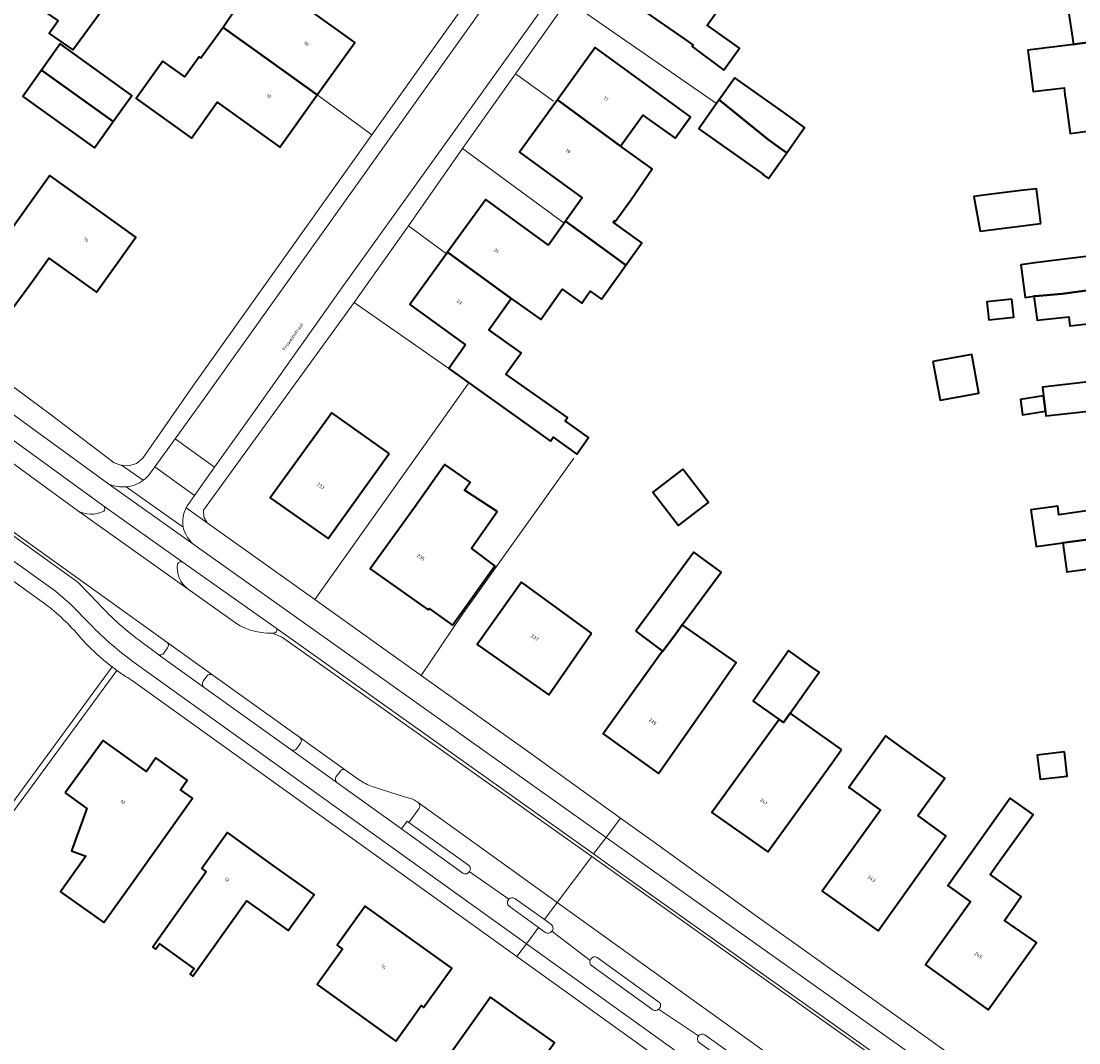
# Model space of a CAD drawing. Header units: metres. Extents: x 197700 to 204338, y 317132 to 325229.
# Tile 970 of 1056: x 198938 to 199047, y 320998 to 321103. Entities that reach past the tile are written whole.
import ezdxf
from ezdxf.enums import TextEntityAlignment as Align

# ---------------------------------------------------------------- set-up
doc = ezdxf.new("R2010")
doc.units = ezdxf.units.M
for name, color, linetype, lineweight in [('B-WE-GR-BEPLANTING_CULTUUR_BODEMBEDEKKER-GV', 90, 'Continuous', 18), ('B-WE-IE-TERREINAFSCHEIDING_KUNSTMATIG_HEKWERK-G', 20, 'IE-TERREINAFSCHEIDING-KUNSTMATIG', 18), ('B-WE-OG-BEBOUWING-GV', 7, 'Continuous', 35), ('B-WE-OG-BEBOUWING-T18', 10, 'Continuous', 18), ('B-WE-OG-TERREIN_CULTUURSCHEIDING-GV', 7, 'Continuous', 18), ('B-WE-OG-TERREIN_ERF-GV', 7, 'Continuous', 18), ('B-WE-OG-TOPOGRAFIE-T18', 10, 'Continuous', 18), ('B-WE-VH-VERHARDING_ASFALT-GV', 252, 'Continuous', 18), ('B-WE-VH-VERHARDING_BETONSTRAATSTEEN-GV', 252, 'Continuous', 18), ('B-WE-VH-VERHARDING_OPEN-GV', 252, 'Continuous', 18), ('B-WE-VH-VERHARDING_TEGEL-GV', 252, 'Continuous', 18)]:
    doc.layers.add(name, color=color, linetype=linetype, lineweight=lineweight)
doc.styles.add('NLCS-ISO-M200-T18', font='NLCS-ISO.ttf', dxfattribs={"height": 0.36})
doc.linetypes.add('IE-TERREINAFSCHEIDING-KUNSTMATIG', pattern='A,4,[82,NLCS.SHX,S=0.75,R=90,X=0,Y=0],4,-2', length=10)

msp = doc.modelspace()

# ---------------------------------------------------------------- linework, layer by layer
at = {"layer": 'B-WE-GR-BEPLANTING_CULTUUR_BODEMBEDEKKER-GV'}
for points in [[(198946.506, 321052.932), (198920.291, 321071.986), (198919.428, 321072.614), (198915.828, 321075.23), (198913.297, 321077.07), (198911.33, 321078.486)], [(198909.372, 321077.541), (198909.409, 321077.514), (198911.863, 321075.769), (198914.746, 321073.668), (198943.765, 321052.514)], [(198964.288, 321040.334), (198954.681, 321047.117)], [(198955.202, 321044.381), (198959.615, 321041.249)], [(198963.894, 321039.847), (198964.122, 321039.863)], [(198970.899, 321025.557), (198970.494, 321025.017)], [(198972.882, 321024.675), (198971.452, 321025.687)], [(198970.563, 321024.394), (198977.253, 321019.636), (198977.807, 321020.409), (198978.011, 321020.278), (198979.016, 321021.677)], [(198977.75, 321022.868), (198974.22, 321024)]]:
    msp.add_lwpolyline(points, dxfattribs=at)
for points in [[(198943.765, 321052.514, 0.2704144), (198946.483, 321052.431)], [(198946.483, 321052.431, 0.3772752), (198946.506, 321052.932)], [(198954.108, 321046.999, 0.278862), (198955.202, 321044.381)], [(198954.681, 321047.117, 0.4320999), (198954.108, 321046.999)], [(198959.615, 321041.249, 0.1870206), (198963.894, 321039.847)], [(198964.122, 321039.863, 0.6453406), (198964.288, 321040.334)], [(198971.452, 321025.687, 0.4086282), (198970.899, 321025.557)], [(198970.494, 321025.017, 0.3805497), (198970.563, 321024.394)], [(198974.22, 321024, -0.0692311), (198972.882, 321024.675)], [(198978.948, 321022.331, 0.1275316), (198977.75, 321022.868)], [(198979.016, 321021.677, 0.4440427), (198978.948, 321022.331)]]:
    msp.add_lwpolyline(points, format="xyb", dxfattribs=at)
at = {"layer": 'B-WE-IE-TERREINAFSCHEIDING_KUNSTMATIG_HEKWERK-G'}
for points in [[(198994.387, 321105.169), (199009.788, 321094.538)], [(198989.009, 321097.579), (198992.936, 321094.788)], [(198968.625, 321095.36), (198974.175, 321091.298)], [(198983.552, 321089.877), (198994.043, 321082.175)], [(198977.956, 321081.901), (198981.879, 321079.022)], [(198972.36, 321073.985), (198982.12, 321067.17)], [(198968.289, 321043.301), (198984.201, 321065.683)], [(198979.273, 321035.469), (198983.531, 321041.805), (198995.042, 321057.913)]]:
    msp.add_lwpolyline(points, dxfattribs=at)
at = {"layer": 'B-WE-OG-BEBOUWING-GV'}
for points in [[(198967.719, 321107.902), (198961.723, 321112.19), (198959.74, 321109.43), (198962.3, 321107.595), (198958.822, 321102.38), (198961.966, 321100.16), (198968.542, 321095.435), (198972.41, 321100.83), (198971.659, 321101.371), (198965.974, 321105.463)], [(199011.12, 321105.85), (199004.632, 321110.603), (199004.46, 321110.364), (199000.73, 321105.18), (199006.729, 321101.021), (199007.355, 321100.569), (199007.258, 321100.435), (199010.527, 321097.979), (199010.57, 321098.04), (199012.15, 321100.24), (199011.444, 321100.747), (199008.82, 321102.63)], [(198942.76, 321109.61), (198937.98, 321107.49), (198939.19, 321104.75), (198939.27, 321104.79), (198941.77, 321103.07), (198940.86, 321101.75), (198943.29, 321100.07), (198946.8, 321104.85), (198943.97, 321106.87)], [(199056.952, 321101.905), (199057.07, 321101.92), (199056.561, 321105.812), (199056.24, 321108.26), (199056.107, 321108.243), (199043.31, 321106.62), (199043.63, 321104.66), (199045.99, 321104.94), (199046.66, 321100.63), (199047.04, 321100.68), (199053.2, 321101.441)], [(198956.519, 321099.214), (198956.33, 321099.35), (198954.842, 321097.281), (198952.58, 321098.9), (198949.82, 321095.06), (198955.53, 321090.954), (198958.195, 321094.66), (198964.66, 321090.02), (198968.542, 321095.435), (198961.966, 321100.16), (198958.822, 321102.38)], [(199057.28, 321099.93), (199057.216, 321099.922), (199053.449, 321099.43), (199053.2, 321101.441), (199047.04, 321100.68), (199046.66, 321100.63), (199041.931, 321100.055), (199042.496, 321095.785), (199045.686, 321096.148), (199045.803, 321095.129), (199045.812, 321095.048), (199046.31, 321091.442), (199049.402, 321091.839), (199058.171, 321093.05), (199058.07, 321093.84), (199058.28, 321094.4), (199058.08, 321095.89), (199057.74, 321096.38)], [(198947.469, 321092.661), (198949.39, 321095.37), (198941.98, 321100.68), (198940.05, 321097.97)], [(198993.338, 321094.904), (198999.857, 321090.115), (199002.17, 321093.34), (199005.49, 321090.95), (199007.08, 321093.17), (198997.25, 321100.31)], [(198940.05, 321097.97), (198938.12, 321095.26), (198945.54, 321089.94), (198947.469, 321092.661)], [(199015.101, 321090.798), (199016.482, 321089.82), (199017.025, 321089.438), (199018.875, 321092.067), (199016.96, 321093.423), (199011.658, 321097.178), (199010.061, 321094.923)], [(198999.857, 321090.115), (198993.338, 321094.904), (198989.42, 321089.49), (198995.909, 321084.792), (198994.178, 321082.365), (198999.225, 321078.707), (199000.427, 321077.836), (199002.08, 321080.15), (199000, 321081.634), (198999.11, 321082.27), (198999.206, 321082.405), (198999.31, 321082.33), (199000.88, 321084.53), (199003.147, 321087.774)], [(199015.101, 321090.798), (199010.061, 321094.923), (199009.788, 321094.538), (199007.943, 321091.932), (199014.626, 321087.199), (199014.607, 321087.172), (199015.158, 321086.785), (199017.025, 321089.438), (199016.482, 321089.82)], [(198939.11, 321076.196), (198940.82, 321078.57), (198944.435, 321075.978), (198945.73, 321075.05), (198949.8, 321080.73), (198940.93, 321087.1), (198933.08, 321076.15), (198937.04, 321073.32)], [(199043.273, 321082.127), (199042.83, 321085.73), (199041.21, 321085.532), (199038.179, 321085.163), (199036.35, 321084.94), (199037.014, 321081.361)], [(198992.422, 321079.903), (198985.94, 321084.63), (198982, 321079.19), (198988.576, 321074.386), (198991.627, 321072.237), (198993.825, 321075.366), (198995.85, 321073.92), (198996.52, 321074.87), (198996.718, 321075.152), (198997.909, 321074.312), (199000, 321077.238), (199000.427, 321077.836), (198999.225, 321078.707), (198994.178, 321082.365), (198994.043, 321082.175)], [(199060.356, 321076.761), (199059.53, 321083.06), (199059.424, 321083.047), (199051.32, 321082.02), (199051.68, 321079.19), (199045.42, 321078.42), (199042.659, 321078.069), (199041.197, 321077.873), (199041.646, 321074.502), (199042.56, 321074.62), (199043.112, 321074.681), (199045.47, 321074.88), (199047.99, 321075.21), (199048, 321075.13)], [(198983.86, 321069.605), (198982.12, 321067.17), (198984.201, 321065.683), (198992.62, 321059.67), (198992.91, 321060.07), (198995.36, 321058.32), (198996.57, 321060.03), (198994.13, 321061.77), (198994.37, 321062.12), (198988.02, 321066.59), (198989.6, 321068.79), (198986.27, 321071.17), (198988.576, 321074.386), (198982, 321079.19), (198981.879, 321079.022), (198978.1, 321073.78)], [(199061.075, 321070.386), (199061.19, 321070.4), (199060.356, 321076.761), (199048, 321075.13), (199047.99, 321075.21), (199045.47, 321074.88), (199043.112, 321074.681), (199042.56, 321074.62), (199042.89, 321072.14), (199046.18, 321072.49), (199046.28, 321071.58), (199052.53, 321072.25), (199052.95, 321069.41)], [(199040.297, 321074.319), (199037.705, 321074.057), (199037.893, 321072.188), (199040.485, 321072.45)], [(199032.133, 321067.885), (199032.865, 321063.889), (199036.887, 321064.625), (199036.156, 321068.621)], [(199049.133, 321065.708), (199049.11, 321065.9), (199043.45, 321065.22), (199043.558, 321064.333), (199043.749, 321062.761), (199043.81, 321062.26), (199049.47, 321062.91)], [(199043.558, 321064.333), (199041.189, 321063.965), (199041.375, 321062.387), (199043.749, 321062.761)], [(198975.95, 321058.4), (198970.03, 321062.58), (198963.67, 321053.81), (198969.65, 321049.62)], [(198985.92, 321050.66), (198987.107, 321052.405), (198983.748, 321054.594), (198984.332, 321055.428), (198981.706, 321057.266), (198978.59, 321052.82), (198974, 321046.47), (198980.01, 321042.25), (198980.096, 321042.371), (198982.521, 321040.645), (198986.894, 321046.799), (198984.5, 321048.56), (198984.46, 321048.6)], [(199006.3, 321056.76), (199003.216, 321054.404), (199005.849, 321050.956), (199008.933, 321053.312)], [(199045.548, 321049.152), (199051.229, 321049.931), (199050.83, 321052.86), (199045.14, 321052.06), (199045.017, 321052.949), (199042.253, 321052.566), (199042.78, 321048.769)], [(199051.229, 321049.931), (199045.548, 321049.152), (199045.97, 321046.15), (199051.64, 321046.92), (199051.621, 321047.067), (199052.284, 321047.152), (199052.36, 321046.55), (199052.75, 321043.74), (199049.94, 321043.35), (199050.311, 321040.7), (199064.432, 321042.61), (199063.68, 321048.31), (199055.986, 321047.335), (199055.681, 321050.27), (199055.668, 321050.392)], [(199001.432, 321040.022), (199001.702, 321039.823), (199004.199, 321037.986), (199004.237, 321037.958), (199005.565, 321039.763), (199006.242, 321040.683), (199010.253, 321046.133), (199007.448, 321048.197)], [(198996.88, 321039.84), (198989.62, 321045.09), (198985.07, 321038.66), (198992.45, 321033.45)], [(199003.82, 321037.47), (198998.06, 321029.44), (199003.77, 321025.35), (199009.43, 321033.38), (199011.059, 321035.721), (199011.814, 321036.806), (199006.242, 321040.683), (199005.565, 321039.763), (199004.237, 321037.958), (199004.199, 321037.986)], [(199016.236, 321030.929), (199016.704, 321030.6), (199017.398, 321031.583), (199020.377, 321035.802), (199019.53, 321036.4), (199017.226, 321038.026), (199017.22, 321038.02), (199013.56, 321032.81)], [(199022.682, 321027.812), (199017.398, 321031.583), (199016.704, 321030.6), (199016.236, 321030.929), (199015.19, 321029.44), (199009.31, 321021.32), (199015.09, 321017.23), (199021.71, 321026.45)], [(199028.85, 321028.07), (199027.57, 321028.99), (199027.25, 321029.22), (199023.43, 321023.9), (199023.51, 321023.842), (199026.704, 321021.539), (199023.335, 321016.859), (199020.68, 321013.17), (199026.47, 321009.08), (199033.48, 321018.9), (199030.578, 321020.994), (199033.35, 321024.84)], [(198942.498, 321023.333), (198944.723, 321021.729), (198943.159, 321017.333), (198944.634, 321016.804), (198942.012, 321013.127), (198946.482, 321009.934), (198949.107, 321013.608), (198955.656, 321022.775), (198954.413, 321023.661), (198955.11, 321024.637), (198951.876, 321026.945), (198950.888, 321025.56), (198946.409, 321028.756)], [(199045.707, 321027.56), (199042.907, 321027.234), (199043.198, 321024.747), (199045.997, 321025.074)], [(199033.701, 321013.721), (199036.008, 321012.083), (199031.35, 321005.58), (199037.84, 321000.93), (199042.82, 321007.87), (199039.52, 321010.17), (199041.25, 321012.64), (199038.04, 321014.92), (199039.009, 321016.27), (199042.474, 321021.099), (199040.093, 321022.793), (199033.66, 321013.75)], [(198951.947, 321007.957), (198951.553, 321007.403), (198951.844, 321007.192), (198952.238, 321007.744), (198955.824, 321005.176), (198955.395, 321004.614), (198955.683, 321004.405), (198961.234, 321012.181), (198965.546, 321009.116), (198968.206, 321012.848), (198964.134, 321015.749), (198959.256, 321019.247), (198956.602, 321015.51), (198957.073, 321015.176)], [(198973.444, 321000), (198976.651, 320997.691), (198978.308, 321000), (198979.283, 321001.361), (198979.526, 321001.187), (198982.432, 321005.243), (198973.73, 321011.476), (198973.489, 321011.649), (198970.578, 321007.601), (198971.144, 321007.194), (198968.516, 321003.538)], [(198989.562, 321000), (198986.425, 321002.234), (198984.838, 321000), (198979.521, 320992.503), (198978.899, 320991.626), (198983.679, 320988.281), (198984.186, 320989.006), (198988.388, 320986.065), (198993.049, 320992.63), (198990.716, 320994.287), (198993.028, 320997.544)]]:
    msp.add_lwpolyline(points, close=True, dxfattribs=at)
at = {"layer": 'B-WE-OG-TERREIN_CULTUURSCHEIDING-GV'}
for points in [[(198901.15, 321071.035), (198885.766, 321082.088), (198883.276, 321077.948), (198882.863, 321076.692), (198882.399, 321074.817), (198882.105, 321072.907), (198881.983, 321070.98), (198882.033, 321069.049), (198890.088, 320990.783), (198890.827, 320986.294), (198891.448, 320984.469), (198892.783, 320981.293), (198894.396, 320978.249), (198896.274, 320975.361), (198898.403, 320972.653), (198900.326, 320970.429), (198902.441, 320968.386), (198904.729, 320966.54), (198907.035, 320964.997), (198928.23, 321007.879), (198935.828, 321020.634), (198947.347, 321036.344)], [(198940.364, 321042.887), (198908.99, 321065.357)], [(198947.347, 321036.344), (198935.828, 321020.634), (198928.23, 321007.879), (198907.035, 320964.997), (198906.654, 320964.221), (198937.843, 320950.729)], [(198907.56, 320964.705), (198928.757, 321007.592), (198936.329, 321020.302), (198947.83, 321035.988)]]:
    msp.add_lwpolyline(points, dxfattribs=at)
for points in [[(198944.043, 321039.417, 0.0572069), (198940.364, 321042.887)], [(198947.347, 321036.344, -0.0500658), (198944.043, 321039.417)], [(198947.83, 321035.988, -0.0063552), (198947.347, 321036.344)]]:
    msp.add_lwpolyline(points, format="xyb", dxfattribs=at)
at = {"layer": 'B-WE-OG-TERREIN_ERF-GV'}
for points in [[(199000.73, 321105.18), (199004.46, 321110.364), (199004.632, 321110.603), (199008.53, 321116.01), (199014.438, 321111.7), (199016.872, 321115.134), (199016.99, 321115.3), (199018.98, 321114.02), (199022.31, 321112.07), (199019.3, 321107.98), (199018.236, 321108.815), (199016.164, 321105.864), (199014.251, 321107.273), (199012.614, 321104.898), (199011.12, 321105.85), (199008.82, 321102.63), (199011.444, 321100.747), (199012.15, 321100.24), (199010.57, 321098.04), (199010.527, 321097.979), (199007.258, 321100.435), (199007.355, 321100.569), (199006.729, 321101.021)], [(198947.469, 321092.661), (198945.54, 321089.94), (198938.12, 321095.26), (198940.05, 321097.97), (198941.98, 321100.68), (198949.39, 321095.37)], [(198982.12, 321067.17), (198983.86, 321069.605), (198978.1, 321073.78), (198981.879, 321079.022), (198982, 321079.19), (198985.94, 321084.63), (198992.422, 321079.903), (198994.043, 321082.175), (198994.178, 321082.365), (198995.909, 321084.792), (198989.42, 321089.49), (198993.338, 321094.904), (198997.25, 321100.31), (199007.08, 321093.17), (199005.49, 321090.95), (199002.17, 321093.34), (198999.857, 321090.115), (199003.147, 321087.774), (199000.88, 321084.53), (198999.31, 321082.33), (198999.206, 321082.405), (198999.11, 321082.27), (199000, 321081.634), (199002.08, 321080.15), (199000.427, 321077.836), (199000, 321077.238), (198997.909, 321074.312), (198996.718, 321075.152), (198996.52, 321074.87), (198995.85, 321073.92), (198993.825, 321075.366), (198991.627, 321072.237), (198988.576, 321074.386), (198986.27, 321071.17), (198989.6, 321068.79), (198988.02, 321066.59), (198994.37, 321062.12), (198994.13, 321061.77), (198996.57, 321060.03), (198995.36, 321058.32), (198992.91, 321060.07), (198992.62, 321059.67), (198984.201, 321065.683)], [(199014.626, 321087.199), (199007.943, 321091.932), (199009.788, 321094.538), (199010.061, 321094.923), (199011.658, 321097.178), (199016.96, 321093.423), (199018.875, 321092.067), (199017.025, 321089.438), (199015.158, 321086.785), (199014.607, 321087.172)], [(198944.435, 321075.978), (198940.82, 321078.57), (198939.11, 321076.196), (198937.04, 321073.32), (198933.08, 321076.15), (198940.93, 321087.1), (198949.8, 321080.73), (198945.73, 321075.05)], [(199041.21, 321085.532), (199042.83, 321085.73), (199043.273, 321082.127), (199037.014, 321081.361), (199036.35, 321084.94), (199038.179, 321085.163)], [(199040.297, 321074.319), (199040.485, 321072.45), (199037.893, 321072.188), (199037.705, 321074.057)], [(199032.133, 321067.885), (199036.156, 321068.621), (199036.887, 321064.625), (199032.865, 321063.889)], [(199043.558, 321064.333), (199043.45, 321065.22), (199049.11, 321065.9), (199049.133, 321065.708), (199049.47, 321062.91), (199043.81, 321062.26), (199043.749, 321062.761), (199041.375, 321062.387), (199041.189, 321063.965)], [(198975.95, 321058.4), (198969.65, 321049.62), (198963.67, 321053.81), (198970.03, 321062.58)], [(198978.59, 321052.82), (198981.706, 321057.266), (198984.332, 321055.428), (198983.748, 321054.594), (198987.107, 321052.405), (198985.92, 321050.66), (198984.46, 321048.6), (198984.5, 321048.56), (198986.894, 321046.799), (198982.521, 321040.645), (198980.096, 321042.371), (198980.01, 321042.25), (198974, 321046.47)], [(199006.3, 321056.76), (199008.933, 321053.312), (199005.849, 321050.956), (199003.216, 321054.404)], [(199001.702, 321039.823), (199001.432, 321040.022), (199007.448, 321048.197), (199010.253, 321046.133), (199006.242, 321040.683), (199011.814, 321036.806), (199011.059, 321035.721), (199009.43, 321033.38), (199003.77, 321025.35), (198998.06, 321029.44), (199003.82, 321037.47), (199004.199, 321037.986)], [(198996.88, 321039.84), (198992.45, 321033.45), (198985.07, 321038.66), (198989.62, 321045.09)], [(199017.398, 321031.583), (199022.682, 321027.812), (199021.71, 321026.45), (199015.09, 321017.23), (199009.31, 321021.32), (199015.19, 321029.44), (199016.236, 321030.929), (199013.56, 321032.81), (199017.22, 321038.02), (199017.226, 321038.026), (199019.53, 321036.4), (199020.377, 321035.802)], [(199027.57, 321028.99), (199028.85, 321028.07), (199033.35, 321024.84), (199030.578, 321020.994), (199033.48, 321018.9), (199026.47, 321009.08), (199020.68, 321013.17), (199023.335, 321016.859), (199026.704, 321021.539), (199023.51, 321023.842), (199023.43, 321023.9), (199027.25, 321029.22)], [(198944.723, 321021.729), (198942.498, 321023.333), (198946.409, 321028.756), (198950.888, 321025.56), (198951.876, 321026.945), (198955.11, 321024.637), (198954.413, 321023.661), (198955.656, 321022.775), (198949.107, 321013.608), (198946.482, 321009.934), (198942.012, 321013.127), (198944.634, 321016.804), (198943.159, 321017.333)], [(199045.707, 321027.56), (199045.997, 321025.074), (199043.198, 321024.747), (199042.907, 321027.234)], [(199036.008, 321012.083), (199033.701, 321013.721), (199033.66, 321013.75), (199040.093, 321022.793), (199042.474, 321021.099), (199039.009, 321016.27), (199038.04, 321014.92), (199041.25, 321012.64), (199039.52, 321010.17), (199042.82, 321007.87), (199037.84, 321000.93), (199031.35, 321005.58)], [(198964.134, 321015.749), (198968.206, 321012.848), (198965.546, 321009.116), (198961.234, 321012.181), (198955.683, 321004.405), (198955.395, 321004.614), (198955.824, 321005.176), (198952.238, 321007.744), (198951.844, 321007.192), (198951.553, 321007.403), (198951.947, 321007.957), (198957.073, 321015.176), (198956.602, 321015.51), (198959.256, 321019.247)], [(198978.308, 321000), (198976.651, 320997.691), (198973.444, 321000), (198968.516, 321003.538), (198971.144, 321007.194), (198970.578, 321007.601), (198973.489, 321011.649), (198973.73, 321011.476), (198982.432, 321005.243), (198979.526, 321001.187), (198979.283, 321001.361)], [(198984.838, 321000), (198986.425, 321002.234), (198989.562, 321000), (198993.028, 320997.544), (198990.716, 320994.287), (198993.049, 320992.63), (198988.388, 320986.065), (198984.186, 320989.006), (198983.679, 320988.281), (198978.899, 320991.626), (198979.521, 320992.503)]]:
    msp.add_lwpolyline(points, close=True, dxfattribs=at)
for points in [[(198906.66, 321113.128), (198895.846, 321098.216), (198895.557, 321097.5), (198895.429, 321096.473), (198895.633, 321095.633), (198896.049, 321095.127), (198911.769, 321083.776), (198918.438, 321078.999), (198922.67, 321075.967), (198940.953, 321062.449), (198947.552, 321057.428), (198948.258, 321057.191), (198948.329, 321057.188), (198949.173, 321057.15), (198949.877, 321057.362), (198950.531, 321057.888), (198955.684, 321065.352), (198974.175, 321091.298), (198979.657, 321098.988), (198985.265, 321106.859)], [(199049.402, 321091.839), (199046.31, 321091.442), (199045.812, 321095.048), (199045.803, 321095.129), (199045.686, 321096.148), (199042.496, 321095.785), (199041.931, 321100.055), (199046.66, 321100.63), (199045.99, 321104.94), (199043.63, 321104.66), (199043.31, 321106.62), (199056.107, 321108.243)], [(198965.974, 321105.463), (198971.659, 321101.371), (198972.41, 321100.83), (198968.542, 321095.435), (198964.66, 321090.02), (198958.195, 321094.66), (198955.53, 321090.954), (198949.82, 321095.06), (198952.58, 321098.9), (198954.842, 321097.281), (198956.33, 321099.35), (198956.519, 321099.214), (198958.822, 321102.38), (198962.3, 321107.595)], [(198946.8, 321104.85), (198943.29, 321100.07), (198940.86, 321101.75), (198941.77, 321103.07)], [(198994.387, 321105.169), (198989.009, 321097.579), (198983.552, 321089.877), (198977.956, 321081.901), (198972.36, 321073.985), (198956.778, 321052.541), (198956.812, 321051.818), (198957.169, 321051.216), (198968.289, 321043.301), (198979.273, 321035.469), (198991.332, 321026.871), (198992.207, 321026.247), (198999.862, 321020.738), (199003.22, 321018.321), (199014.021, 321010.536), (199025.796, 321002.117), (199060.65, 320977.224)], [(199052.53, 321072.25), (199046.28, 321071.58), (199046.18, 321072.49), (199042.89, 321072.14), (199042.56, 321074.62), (199041.646, 321074.502), (199041.197, 321077.873), (199042.659, 321078.069), (199045.42, 321078.42), (199051.68, 321079.19)], [(199051.64, 321046.92), (199045.97, 321046.15), (199045.548, 321049.152), (199042.78, 321048.769), (199042.253, 321052.566), (199045.017, 321052.949), (199045.14, 321052.06), (199050.83, 321052.86)], [(198947.83, 321035.988), (198936.329, 321020.302), (198928.757, 321007.592), (198907.56, 320964.705), (198907.47, 320964.522), (198937.63, 320951.475), (198938.131, 320951.243)], [(199027.536, 320978.862), (198989.138, 321006.423), (198949.299, 321035.018)]]:
    msp.add_lwpolyline(points, dxfattribs=at)
msp.add_lwpolyline([(198949.299, 321035.018, -0.0192206), (198947.83, 321035.988)], format="xyb", dxfattribs=at)
at = {"layer": 'B-WE-VH-VERHARDING_ASFALT-GV'}
msp.add_lwpolyline([(198962.171, 321062.888), (198970.905, 321075.254), (198994.541, 321108.231), (198990.383, 321111.093), (198957.068, 321064.344), (198953.862, 321059.893), (198957.913, 321056.966)], close=True, dxfattribs=at)
for points in [[(198959.615, 321041.249), (198955.202, 321044.381), (198943.765, 321052.514), (198914.746, 321073.668), (198911.352, 321068.767), (198952.999, 321038.912), (198957.755, 321035.499), (198966.713, 321029.096), (198971.452, 321025.687), (198972.882, 321024.675)], [(198978.948, 321022.331), (198993.321, 321012.007), (198996.883, 321016.761), (198964.855, 321039.463), (198963.894, 321039.847)], [(198974.22, 321024), (198977.75, 321022.868)], [(199044.903, 320982.186), (199044.55, 320982.972), (199020.528, 321000), (198996.883, 321016.761), (198993.321, 321012.007), (199022.883, 320990.774), (199026.825, 320987.764), (199029.928, 320985.418), (199041.794, 320975.206), (199049.881, 320969.327), (199049.999, 320969.221), (199052.583, 320967.325), (199073.631, 320951.882), (199074.134, 320951.502), (199077.67, 320956.314)]]:
    msp.add_lwpolyline(points, dxfattribs=at)
for points in [[(198963.894, 321039.847, -0.1870206), (198959.615, 321041.249)], [(198972.882, 321024.675, 0.0692311), (198974.22, 321024)], [(198977.75, 321022.868, -0.1275316), (198978.948, 321022.331)]]:
    msp.add_lwpolyline(points, format="xyb", dxfattribs=at)
at = {"layer": 'B-WE-VH-VERHARDING_BETONSTRAATSTEEN-GV'}
for points in [[(198952.999, 321038.912), (198911.352, 321068.767), (198907.796, 321071.316), (198907.39, 321071.609), (198905.922, 321072.66), (198905.858, 321072.683)], [(198905.707, 321072.394), (198907.197, 321071.33), (198908.21, 321070.619), (198911.166, 321068.499), (198943.793, 321045.098), (198945.937, 321042.883)], [(198947.009, 321055.234), (198955.909, 321048.891)], [(198954.699, 321050.783), (198948.803, 321054.946)], [(198943.765, 321052.514), (198955.202, 321044.381)], [(198954.681, 321047.117), (198946.506, 321052.932)], [(198950.446, 321038.879), (198952.052, 321037.68), (198952.079, 321037.659), (198952.108, 321037.64)], [(198957.755, 321035.499), (198952.999, 321038.912)], [(198952.692, 321037.769), (198953.077, 321038.306)], [(198953.077, 321038.306), (198952.692, 321037.769)], [(198952.108, 321037.64), (198956.851, 321034.231)], [(198957.129, 321035.397), (198956.738, 321034.868)], [(198956.738, 321034.868), (198957.129, 321035.397)], [(198966.713, 321029.096), (198957.755, 321035.499)], [(198956.851, 321034.231), (198965.795, 321027.818), (198965.802, 321027.813)], [(198971.452, 321025.687), (198966.713, 321029.096)], [(198966.43, 321027.909), (198966.805, 321028.458)], [(198966.805, 321028.458), (198966.43, 321027.909)], [(198965.802, 321027.813), (198970.563, 321024.394)], [(198970.494, 321025.017), (198970.899, 321025.557)], [(198979.016, 321021.677), (198978.011, 321020.278)], [(198988.931, 321012.437), (198992, 321010.244), (198993.321, 321012.007), (198978.948, 321022.331)], [(198984.156, 321015.876), (198978.011, 321020.278), (198977.807, 321020.409), (198977.253, 321019.636), (198983.579, 321015.053)], [(198978.011, 321020.278), (198984.156, 321015.876)], [(198984.192, 321015.131), (198984.24, 321015.2), (198984.258, 321015.225)], [(198984.258, 321015.225), (198984.24, 321015.2), (198988.335, 321012.354)], [(198988.335, 321012.354), (198988.307, 321012.325), (198988.282, 321012.294)], [(198988.349, 321011.633), (198991.394, 321009.434), (198992.088, 321008.933)], [(198992.702, 321009.742), (198992, 321010.244), (198988.931, 321012.437)], [(199022.883, 320990.774), (198993.321, 321012.007), (198992, 321010.244), (198992.702, 321009.742)], [(198992.774, 321009.052), (198992.778, 321009.056)], [(198992.778, 321009.056), (198996.716, 321006.037)], [(199003.793, 321001.763), (198997.454, 321006.318)], [(198997.454, 321006.318), (199003.793, 321001.763)], [(198996.872, 321005.515), (199003.209, 321000.935)], [(199003.793, 321000.983), (199007.92, 320998.232)], [(199007.92, 320998.232), (199007.908, 320998.215)], [(199008.012, 320997.52), (199018.626, 320989.92), (199019.23, 320990.72), (199008.562, 320998.357)], [(199008.562, 320998.357), (199019.23, 320990.72)]]:
    msp.add_lwpolyline(points, dxfattribs=at)
msp.add_lwpolyline([(198955.852, 321054.046), (198957.913, 321056.966), (198953.862, 321059.893), (198951.774, 321057.014)], close=True, dxfattribs=at)
for points in [[(198948.803, 321054.946, -0.1326463), (198947.009, 321055.234)], [(198946.483, 321052.431, -0.2704144), (198943.765, 321052.514)], [(198946.506, 321052.932, -0.3772752), (198946.483, 321052.431)], [(198955.909, 321048.891, -0.1900105), (198954.699, 321050.783)], [(198955.202, 321044.381, -0.278862), (198954.108, 321046.999)], [(198954.108, 321046.999, -0.4320999), (198954.681, 321047.117)], [(198945.937, 321042.883, 0.0496881), (198950.446, 321038.879)], [(198953.077, 321038.306, 0.406011), (198952.999, 321038.912)], [(198952.999, 321038.912, -0.406011), (198953.077, 321038.306)], [(198952.108, 321037.64, 0.3959002), (198952.692, 321037.769)], [(198952.692, 321037.769, -0.3959002), (198952.108, 321037.64)], [(198957.755, 321035.499, 0.4017877), (198957.129, 321035.397)], [(198957.129, 321035.397, -0.4017877), (198957.755, 321035.499)], [(198956.738, 321034.868, 0.3952583), (198956.851, 321034.231)], [(198956.851, 321034.231, -0.3952583), (198956.738, 321034.868)], [(198966.805, 321028.458, 0.415979), (198966.713, 321029.096)], [(198966.713, 321029.096, -0.415979), (198966.805, 321028.458)], [(198965.802, 321027.813, 0.399001), (198966.43, 321027.909)], [(198966.43, 321027.909, -0.399001), (198965.802, 321027.813)], [(198970.899, 321025.557, -0.4086282), (198971.452, 321025.687)], [(198970.563, 321024.394, -0.3805497), (198970.494, 321025.017)], [(198978.948, 321022.331, -0.4440427), (198979.016, 321021.677)], [(198984.258, 321015.225, 0.4239058), (198984.156, 321015.876)], [(198984.156, 321015.876, -0.4239058), (198984.258, 321015.225)], [(198983.579, 321015.053, 0.4241266), (198984.192, 321015.131)], [(198988.282, 321012.294, 0.4009289), (198988.349, 321011.633)], [(198988.931, 321012.437, 0.323625), (198988.335, 321012.354)], [(198988.335, 321012.354, -0.323625), (198988.931, 321012.437)], [(198992.778, 321009.056, 0.4278578), (198992.702, 321009.742)], [(198992.702, 321009.742, -0.4278578), (198992.778, 321009.056)], [(198992.088, 321008.933, 0.4037776), (198992.774, 321009.052)], [(198996.716, 321006.037, 0.336851), (198996.872, 321005.515)], [(198996.796, 321006.173, 0.091262), (198996.716, 321006.037)], [(198996.716, 321006.037, -0.091262), (198996.796, 321006.173)], [(198997.454, 321006.318, 0.4544427), (198996.796, 321006.173)], [(198996.796, 321006.173, -0.4544427), (198997.454, 321006.318)], [(199003.888, 321001.087, 0.480836), (199003.793, 321001.763)], [(199003.793, 321001.763, -0.480836), (199003.888, 321001.087)], [(199003.209, 321000.935, 0.3185932), (199003.793, 321000.983)], [(199003.793, 321000.983, 0.0654204), (199003.888, 321001.087)], [(199003.888, 321001.087, -0.0654204), (199003.793, 321000.983)], [(199008.562, 320998.357, 0.3972988), (199007.92, 320998.232)], [(199007.92, 320998.232, -0.3972988), (199008.562, 320998.357)], [(199007.908, 320998.215, 0.4316774), (199008.012, 320997.52)]]:
    msp.add_lwpolyline(points, format="xyb", dxfattribs=at)
at = {"layer": 'B-WE-VH-VERHARDING_OPEN-GV'}
msp.add_lwpolyline([(198964.122, 321039.863), (198963.894, 321039.847), (198964.855, 321039.463), (198996.883, 321016.761), (199020.528, 321000), (199044.55, 320982.972), (199044.721, 320983.213), (199021.071, 321000), (199000, 321014.957), (198997.084, 321017.029), (198964.288, 321040.334)], dxfattribs=at)
msp.add_lwpolyline([(198964.288, 321040.334, -0.6453406), (198964.122, 321039.863)], format="xyb", dxfattribs=at)
at = {"layer": 'B-WE-VH-VERHARDING_TEGEL-GV'}
for points in [[(198951.774, 321057.014), (198953.862, 321059.893), (198957.068, 321064.344), (198990.383, 321111.093), (198988.973, 321112.063), (198985.265, 321106.859), (198979.657, 321098.988), (198974.175, 321091.298), (198955.684, 321065.352), (198950.531, 321057.888), (198949.877, 321057.362), (198949.173, 321057.15), (198948.329, 321057.188), (198950.566, 321055.622)], [(198972.36, 321073.985), (198977.956, 321081.901), (198983.552, 321089.877), (198989.009, 321097.579), (198994.387, 321105.169), (198995.896, 321107.298), (198994.541, 321108.231), (198970.905, 321075.254), (198962.171, 321062.888), (198957.913, 321056.966), (198955.852, 321054.046), (198955.12, 321053.002)], [(198950.566, 321055.622), (198948.329, 321057.188), (198948.258, 321057.191), (198947.552, 321057.428), (198940.953, 321062.449), (198922.67, 321075.967), (198918.438, 321078.999), (198917.054, 321077.001), (198947.009, 321055.234)], [(198954.986, 321052.77), (198957.169, 321051.216), (198956.812, 321051.818), (198956.778, 321052.541), (198972.36, 321073.985)], [(198945.937, 321042.883), (198943.793, 321045.098), (198911.166, 321068.499), (198909.964, 321066.763)], [(198945.115, 321040.708), (198943.013, 321042.85), (198941.492, 321044.154), (198909.964, 321066.763), (198908.99, 321065.357), (198940.364, 321042.887)], [(198909.964, 321066.763), (198941.492, 321044.154), (198943.013, 321042.85), (198945.115, 321040.708)], [(198955.852, 321054.046), (198951.774, 321057.014), (198951.22, 321056.262)], [(198951.22, 321056.262), (198951.774, 321057.014)], [(198948.803, 321054.946), (198954.699, 321050.783)], [(198955.12, 321053.002), (198955.852, 321054.046)], [(198998.366, 321018.74), (198999.862, 321020.738), (198992.207, 321026.247), (198991.332, 321026.871), (198979.273, 321035.469), (198968.289, 321043.301), (198957.169, 321051.216), (198954.986, 321052.77)], [(198955.909, 321048.891), (198998.366, 321018.74)], [(198983.579, 321015.053), (198977.253, 321019.636), (198970.563, 321024.394), (198965.802, 321027.813), (198965.795, 321027.818), (198956.851, 321034.231), (198952.108, 321037.64), (198952.079, 321037.659), (198952.052, 321037.68), (198950.446, 321038.879)], [(198949.299, 321035.018), (198989.138, 321006.423), (198990.138, 321007.757), (198949.639, 321036.802)], [(198949.639, 321036.802), (198990.138, 321007.757), (198991.394, 321009.434), (198988.349, 321011.633)], [(199074.533, 320967.765), (199072.258, 320969.334), (199072.14, 320969.27), (199064.558, 320974.314), (199064.525, 320974.55), (199060.65, 320977.224), (199025.796, 321002.117), (199014.021, 321010.536), (199003.22, 321018.321), (198999.862, 321020.738), (198998.366, 321018.74), (199024.754, 321000), (199058.31, 320976.148), (199069.398, 320967.783), (199069.686, 320967.589)], [(198988.282, 321012.294), (198988.307, 321012.325), (198988.335, 321012.354), (198984.24, 321015.2), (198984.192, 321015.131)], [(198992.088, 321008.933), (198991.394, 321009.434), (198990.138, 321007.757), (199048.314, 320966.035), (199072.254, 320948.943), (199074.134, 320951.502), (199073.631, 320951.882), (199052.583, 320967.325)], [(198996.716, 321006.037), (198992.778, 321009.056), (198992.774, 321009.052)], [(199003.209, 321000.935), (198996.872, 321005.515)], [(199007.908, 320998.215), (199007.92, 320998.232), (199003.793, 321000.983)], [(199029.366, 320982.192), (199018.626, 320989.92), (199008.012, 320997.52)]]:
    msp.add_lwpolyline(points, dxfattribs=at)
for points in [[(198947.009, 321055.234), (198917.054, 321077.001), (198915.828, 321075.23), (198919.428, 321072.614), (198920.291, 321071.986), (198946.506, 321052.932), (198954.681, 321047.117), (198964.288, 321040.334), (198997.084, 321017.029), (198998.366, 321018.74), (198955.909, 321048.891)], [(199044.721, 320983.213), (199044.866, 320983.11), (199053.237, 320977.315), (199057.684, 320974.12), (199058.554, 320973.531), (199070.386, 320964.541), (199073.616, 320962.376), (199075.649, 320961.01), (199079.311, 320958.548), (199080.571, 320960.263), (199077.55, 320962.303), (199075.03, 320963.98), (199069.686, 320967.589), (199069.398, 320967.783), (199058.31, 320976.148), (199024.754, 321000), (198998.366, 321018.74), (198997.084, 321017.029), (199000, 321014.957), (199021.071, 321000)], [(199047.329, 320964.696), (199071.257, 320947.585), (199072.254, 320948.943), (199048.314, 320966.035), (198990.138, 321007.757), (198989.138, 321006.423), (199027.536, 320978.862), (199029.696, 320977.312), (199034.074, 320974.146), (199035.568, 320973.065), (199035.59, 320973.093)]]:
    msp.add_lwpolyline(points, close=True, dxfattribs=at)
for points in [[(198947.009, 321055.234, 0.1326463), (198948.803, 321054.946)], [(198948.803, 321054.946, 0.1382945), (198950.566, 321055.622)], [(198950.566, 321055.622, -0.1382945), (198948.803, 321054.946)], [(198951.22, 321056.262, -0.0664696), (198950.566, 321055.622)], [(198950.566, 321055.622, 0.0664696), (198951.22, 321056.262)], [(198954.986, 321052.77, 0.1686395), (198954.699, 321050.783)], [(198954.699, 321050.783, -0.1686395), (198954.986, 321052.77)], [(198955.12, 321053.002, 0.016662), (198954.986, 321052.77)], [(198954.986, 321052.77, -0.016662), (198955.12, 321053.002)], [(198954.699, 321050.783, 0.1900105), (198955.909, 321048.891)], [(198940.364, 321042.887, -0.0572069), (198944.043, 321039.417)], [(198950.446, 321038.879, -0.0496881), (198945.937, 321042.883)], [(198945.115, 321040.708, 0.0424653), (198949.639, 321036.802)], [(198949.639, 321036.802, -0.0424653), (198945.115, 321040.708)], [(198944.043, 321039.417, 0.0500658), (198947.347, 321036.344)], [(198947.347, 321036.344, 0.0063552), (198947.83, 321035.988)], [(198947.83, 321035.988, 0.0192206), (198949.299, 321035.018)], [(198984.192, 321015.131, -0.4241266), (198983.579, 321015.053)], [(198988.349, 321011.633, -0.4009289), (198988.282, 321012.294)], [(198992.774, 321009.052, -0.4037776), (198992.088, 321008.933)], [(198996.872, 321005.515, -0.336851), (198996.716, 321006.037)], [(199003.793, 321000.983, -0.3185932), (199003.209, 321000.935)], [(199008.012, 320997.52, -0.4316774), (199007.908, 320998.215)]]:
    msp.add_lwpolyline(points, format="xyb", dxfattribs=at)

# ---------------------------------------------------------------- texts
at = {"layer": 'B-WE-OG-BEBOUWING-T18', "style": 'NLCS-ISO-M200-T18'}
for s, rotation, p in [('10', 324.4, (198967.401, 321100.709)), ('12', 324.4, (198963.526, 321095.304)), ('17', 324.2, (198998.357, 321095.016)), ('19', 324.2, (198994.442, 321089.606)), ('14', 324.4, (198944.689, 321080.465)), ('21', 324.1, (198987.031, 321079.317)), ('23', 324.3, (198983.221, 321074.044)), ('233', 325, (198968.888, 321055.038)), ('235', 325, (198979.237, 321047.681)), ('237', 324.8, (198991, 321039.37)), ('239', 324.4, (199003.177, 321030.695)), ('10', 324.5, (198948.442, 321022.391)), ('241', 324.8, (199014.652, 321022.44)), ('243', 324.8, (199025.795, 321014.454)), ('12', 324.4, (198959.19, 321014.372)), ('245', 324.4, (199036.837, 321006.57)), ('14', 324.4, (198975.385, 321005.37))]:
    msp.add_text(s, height=0.36, rotation=rotation, dxfattribs=at).set_placement(p, align=Align.MIDDLE)
at = {"layer": 'B-WE-OG-TOPOGRAFIE-T18', "style": 'NLCS-ISO-M200-T18'}
msp.add_text('Froweinstraat', height=0.36, rotation=54.5, dxfattribs=at).set_placement((198966.011, 321070.462), align=Align.MIDDLE)

doc.saveas('drawing.dxf')
